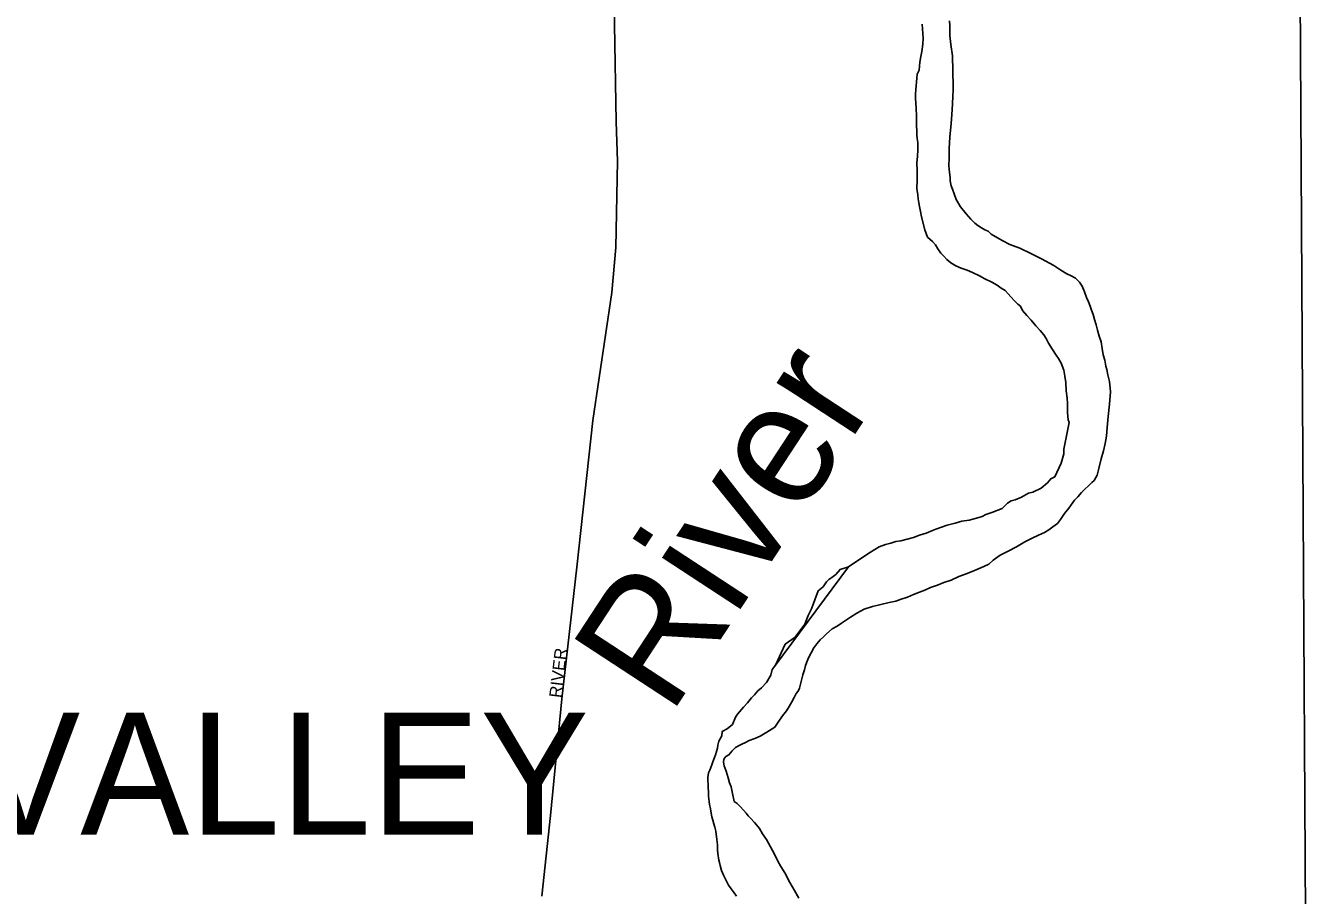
# Model space of a CAD drawing. Extents: x -561 to 1170, y 0 to 846.
# Drawn here: x 452.08 to 466.28, y 270.48 to 280.09 of the extents above; entities that cross this region are included whole.
import ezdxf

# ---------------------------------------------------------------- set-up
doc = ezdxf.new("R2010")
doc.units = 0
for name, color, linetype in [('GM_X_City_Street', 7, 'Continuous'), ('GM_X_City_Street_Text', 7, 'Continuous'), ('GM_X_Corporation_Text', 7, 'Continuous'), ('GM_X_County', 7, 'Continuous'), ('GM_X_Major_River', 7, 'Continuous'), ('GM_X_Major_River_Text', 7, 'Continuous')]:
    doc.layers.add(name, color=color, linetype=linetype)

msp = doc.modelspace()

# ---------------------------------------------------------------- linework, layer by layer
at = {"layer": 'GM_X_City_Street'}
msp.add_lwpolyline([(457.777, 270.47), (457.876, 271.362), (458.001, 272.653), (458.167, 274.108), (458.342, 275.726), (458.552, 277.142), (458.597, 277.638), (458.616, 278.594), (458.599, 279.026), (458.58, 280.101), (458.577, 280.57)], dxfattribs=at)
at = {"layer": 'GM_X_County'}
msp.add_lwpolyline([(394.683, 360.045), (400.73, 360.084), (415.829, 360.183), (423.588, 360.237), (424.356, 360.246), (425.037, 360.245), (429.388, 360.259), (445.445, 360.304), (449.095, 360.314), (465.213, 360.576), (465.325, 353.501), (465.426, 347.093), (465.695, 334.098), (465.717, 328.498), (465.755, 326.068), (465.893, 314.026), (465.912, 311.201), (465.932, 307.771), (465.982, 300.221), (466.005, 296.384), (466.032, 292.559), (466.049, 290.844), (466.148, 281.711), (466.276, 259.428)], dxfattribs=at)
at = {"layer": 'GM_X_Major_River'}
for points in [[(462.317, 279.302), (462.321, 279.384), (462.321, 279.421), (462.313, 279.758), (462.295, 279.882), (462.284, 279.98), (462.283, 280.045), (462.283, 280.089), (462.282, 280.143)], [(462.282, 280.143), (462.283, 280.089), (462.283, 280.045), (462.284, 279.98), (462.295, 279.882), (462.313, 279.758), (462.321, 279.421), (462.321, 279.384), (462.317, 279.302)], [(461.979, 280.108), (461.991, 279.951), (461.986, 279.886), (461.976, 279.804), (461.966, 279.75), (461.955, 279.685), (461.945, 279.598), (461.924, 279.555), (461.919, 279.511), (461.909, 279.386), (461.904, 279.332), (461.905, 279.289), (461.911, 279.18)], [(461.911, 279.18), (461.905, 279.289), (461.904, 279.332), (461.909, 279.386), (461.919, 279.511), (461.924, 279.555), (461.945, 279.598), (461.955, 279.685), (461.966, 279.75), (461.976, 279.804), (461.986, 279.886), (461.991, 279.951), (461.979, 280.108)], [(461.337, 273.642), (461.429, 273.67), (461.521, 273.692), (461.613, 273.715), (461.688, 273.731), (461.748, 273.753), (461.818, 273.776), (461.883, 273.803), (461.948, 273.831), (462.007, 273.853), (462.072, 273.88), (462.148, 273.908), (462.218, 273.936), (462.299, 273.963), (462.385, 274.002), (462.477, 274.035), (462.558, 274.068), (462.661, 274.112), (462.715, 274.14), (462.763, 274.183), (462.839, 274.238), (462.93, 274.282), (463.022, 274.332), (463.114, 274.386), (463.195, 274.425), (463.265, 274.458), (463.33, 274.491), (463.378, 274.518), (463.421, 274.551), (463.475, 274.59), (463.507, 274.633), (463.55, 274.699), (463.599, 274.759), (463.663, 274.846), (463.7, 274.884), (463.738, 274.933), (463.851, 275.042), (463.878, 275.064), (463.91, 275.124), (463.931, 275.195), (463.957, 275.303), (463.983, 275.39), (463.999, 275.472), (464.014, 275.553), (464.024, 275.651), (464.034, 275.771), (464.049, 275.906), (464.059, 276.042), (464.047, 276.156), (464.03, 276.232), (464.019, 276.291), (464.007, 276.329), (463.996, 276.394), (463.979, 276.454), (463.968, 276.524), (463.956, 276.595), (463.934, 276.66), (463.917, 276.725), (463.9, 276.784), (463.884, 276.844), (463.867, 276.898), (463.85, 276.947), (463.833, 276.99), (463.817, 277.039), (463.795, 277.087), (463.772, 277.147), (463.745, 277.212), (463.717, 277.255), (463.674, 277.298), (463.624, 277.325), (463.575, 277.346), (463.51, 277.389), (463.434, 277.438), (463.298, 277.513), (463.178, 277.572), (463.058, 277.631), (462.949, 277.673), (462.862, 277.716), (462.742, 277.786), (462.709, 277.818), (462.671, 277.834), (462.633, 277.856), (462.595, 277.882), (462.562, 277.909), (462.518, 277.952), (462.464, 278.012), (462.403, 278.087), (462.354, 278.168), (462.332, 278.233), (462.315, 278.282), (462.298, 278.32), (462.287, 278.374), (462.287, 278.412), (462.281, 278.466), (462.275, 278.542), (462.279, 278.629), (462.278, 278.732), (462.283, 278.857), (462.298, 279.009), (462.312, 279.161), (462.317, 279.302)], [(462.317, 279.302), (462.312, 279.161), (462.298, 279.009), (462.283, 278.857), (462.278, 278.732), (462.279, 278.629), (462.275, 278.542), (462.281, 278.466), (462.287, 278.412), (462.287, 278.374), (462.298, 278.32), (462.315, 278.282), (462.332, 278.233), (462.354, 278.168), (462.403, 278.087), (462.464, 278.012), (462.518, 277.952), (462.562, 277.909), (462.595, 277.882), (462.633, 277.856), (462.671, 277.834), (462.709, 277.818), (462.742, 277.786), (462.862, 277.716), (462.949, 277.673), (463.058, 277.631), (463.178, 277.572), (463.298, 277.513), (463.434, 277.438), (463.51, 277.389), (463.575, 277.346), (463.624, 277.325), (463.674, 277.298), (463.717, 277.255), (463.745, 277.212), (463.772, 277.147), (463.795, 277.087), (463.817, 277.039), (463.833, 276.99), (463.85, 276.947), (463.867, 276.898), (463.884, 276.844), (463.9, 276.784), (463.917, 276.725), (463.934, 276.66), (463.956, 276.595), (463.968, 276.524), (463.979, 276.454), (463.996, 276.394), (464.007, 276.329), (464.019, 276.291), (464.03, 276.232), (464.047, 276.156), (464.059, 276.042), (464.049, 275.906), (464.034, 275.771), (464.024, 275.651), (464.014, 275.553), (463.999, 275.472), (463.983, 275.39), (463.957, 275.303), (463.931, 275.195), (463.91, 275.124), (463.878, 275.064), (463.851, 275.042), (463.738, 274.933), (463.7, 274.884), (463.663, 274.846), (463.599, 274.759), (463.55, 274.699), (463.507, 274.633), (463.475, 274.59), (463.421, 274.551), (463.378, 274.518), (463.33, 274.491), (463.265, 274.458), (463.195, 274.425), (463.114, 274.386), (463.022, 274.332), (462.93, 274.282), (462.839, 274.238), (462.763, 274.183), (462.715, 274.14), (462.661, 274.112), (462.558, 274.068), (462.477, 274.035), (462.385, 274.002), (462.299, 273.963), (462.218, 273.936), (462.148, 273.908), (462.072, 273.88), (462.007, 273.853), (461.948, 273.831), (461.883, 273.803), (461.818, 273.776), (461.748, 273.753), (461.688, 273.731), (461.613, 273.715), (461.521, 273.692), (461.429, 273.67), (461.337, 273.642)], [(461.911, 279.18), (461.917, 279.088), (461.918, 279.034), (461.918, 278.985), (461.919, 278.925), (461.919, 278.882), (461.925, 278.844), (461.931, 278.8), (461.931, 278.719), (461.927, 278.643), (461.922, 278.573), (461.923, 278.491), (461.924, 278.383), (461.919, 278.29), (461.931, 278.22), (461.936, 278.177), (461.942, 278.133), (461.948, 278.09), (461.959, 278.036), (461.971, 277.976), (462.01, 277.835), (462.038, 277.754), (462.092, 277.706), (462.125, 277.668), (462.153, 277.625), (462.186, 277.576), (462.218, 277.544), (462.251, 277.506), (462.295, 277.468), (462.35, 277.436), (462.409, 277.409), (462.475, 277.388), (462.535, 277.361), (462.611, 277.324), (462.671, 277.292), (462.747, 277.254), (462.807, 277.222), (462.85, 277.19), (462.894, 277.163), (462.927, 277.125), (462.96, 277.093), (462.998, 277.05), (463.036, 277.012), (463.064, 276.99), (463.086, 276.942), (463.135, 276.888), (463.184, 276.834), (463.234, 276.774), (463.283, 276.72), (463.321, 276.672), (463.349, 276.634), (463.376, 276.58), (463.42, 276.51), (463.459, 276.45), (463.486, 276.413), (463.514, 276.359), (463.542, 276.283), (463.553, 276.218), (463.564, 276.147), (463.571, 276.055), (463.582, 275.974), (463.583, 275.914), (463.583, 275.871), (463.584, 275.816), (463.59, 275.735), (463.601, 275.703), (463.544, 275.409), (463.544, 275.36), (463.513, 275.257), (463.444, 275.105), (463.4, 275.083), (463.363, 275.039), (463.293, 274.979), (463.201, 274.935), (463.152, 274.924), (463.077, 274.88), (463.007, 274.852), (462.963, 274.841), (462.92, 274.814), (462.861, 274.754), (462.748, 274.71), (462.683, 274.687), (462.64, 274.665), (462.58, 274.649), (462.499, 274.626), (462.418, 274.615), (462.342, 274.593), (462.256, 274.571), (462.191, 274.548), (462.131, 274.526), (462.094, 274.51), (462.023, 274.482), (461.948, 274.46), (461.883, 274.433), (461.813, 274.416), (461.742, 274.399), (461.688, 274.388), (461.634, 274.371), (461.575, 274.355), (461.504, 274.332), (461.407, 274.272)], [(461.407, 274.272), (461.504, 274.332), (461.575, 274.355), (461.634, 274.371), (461.688, 274.388), (461.742, 274.399), (461.813, 274.416), (461.883, 274.433), (461.948, 274.46), (462.023, 274.482), (462.094, 274.51), (462.131, 274.526), (462.191, 274.548), (462.256, 274.571), (462.342, 274.593), (462.418, 274.615), (462.499, 274.626), (462.58, 274.649), (462.64, 274.665), (462.683, 274.687), (462.748, 274.71), (462.861, 274.754), (462.92, 274.814), (462.963, 274.841), (463.007, 274.852), (463.077, 274.88), (463.152, 274.924), (463.201, 274.935), (463.293, 274.979), (463.363, 275.039), (463.4, 275.083), (463.444, 275.105), (463.513, 275.257), (463.544, 275.36), (463.544, 275.409), (463.601, 275.703), (463.59, 275.735), (463.584, 275.816), (463.583, 275.871), (463.583, 275.914), (463.582, 275.974), (463.571, 276.055), (463.564, 276.147), (463.553, 276.218), (463.542, 276.283), (463.514, 276.359), (463.486, 276.413), (463.459, 276.45), (463.42, 276.51), (463.376, 276.58), (463.349, 276.634), (463.321, 276.672), (463.283, 276.72), (463.234, 276.774), (463.184, 276.834), (463.135, 276.888), (463.086, 276.942), (463.064, 276.99), (463.036, 277.012), (462.998, 277.05), (462.96, 277.093), (462.927, 277.125), (462.894, 277.163), (462.85, 277.19), (462.807, 277.222), (462.747, 277.254), (462.671, 277.292), (462.611, 277.324), (462.535, 277.361), (462.475, 277.388), (462.409, 277.409), (462.35, 277.436), (462.295, 277.468), (462.251, 277.506), (462.218, 277.544), (462.186, 277.576), (462.153, 277.625), (462.125, 277.668), (462.092, 277.706), (462.038, 277.754), (462.01, 277.835), (461.971, 277.976), (461.959, 278.036), (461.948, 278.09), (461.942, 278.133), (461.936, 278.177), (461.931, 278.22), (461.919, 278.29), (461.924, 278.383), (461.923, 278.491), (461.922, 278.573), (461.927, 278.643), (461.931, 278.719), (461.931, 278.8), (461.925, 278.844), (461.919, 278.882), (461.919, 278.925), (461.918, 278.985), (461.918, 279.034), (461.917, 279.088), (461.911, 279.18)], [(461.407, 274.272), (461.289, 274.195), (461.166, 274.11)], [(461.166, 274.11), (461.289, 274.195), (461.407, 274.272)], [(459.928, 270.47), (459.901, 270.508), (459.868, 270.551), (459.841, 270.594), (459.813, 270.643), (459.785, 270.702), (459.763, 270.756), (459.747, 270.81), (459.741, 270.843), (459.735, 270.87), (459.724, 270.941), (459.718, 270.984), (459.717, 271.038), (459.711, 271.098), (459.7, 271.19), (459.689, 271.233), (459.677, 271.271), (459.666, 271.309), (459.655, 271.347), (459.638, 271.455), (459.632, 271.482), (459.626, 271.515), (459.62, 271.575), (459.62, 271.623), (459.614, 271.672), (459.613, 271.781), (459.618, 271.835), (459.634, 271.862), (459.655, 271.922), (459.666, 271.955), (459.687, 272.004), (459.698, 272.031), (459.719, 272.107), (459.724, 272.14), (459.734, 272.183), (459.766, 272.243), (459.771, 272.292), (459.825, 272.319), (459.884, 272.369), (459.916, 272.45), (459.938, 272.483), (460.007, 272.559), (460.05, 272.608), (460.093, 272.663), (460.126, 272.696), (460.163, 272.739), (460.206, 272.772), (460.26, 272.832), (460.308, 272.914), (460.324, 272.974), (460.361, 273.023), (461.166, 274.11)], [(461.166, 274.11), (461.073, 274.08), (461.024, 274.025), (460.981, 273.993), (460.949, 273.971), (460.922, 273.943), (460.885, 273.889), (460.831, 273.845), (460.757, 273.644), (460.72, 273.573), (460.682, 273.475), (460.575, 273.333), (460.467, 273.257)], [(460.617, 270.447), (460.568, 270.534), (460.518, 270.62), (460.463, 270.728), (460.419, 270.799), (460.386, 270.858), (460.347, 270.934), (460.303, 271.015), (460.259, 271.096), (460.215, 271.161), (460.182, 271.22), (460.149, 271.258), (460.127, 271.285), (460.083, 271.334), (460.056, 271.36), (460.034, 271.387), (459.974, 271.458), (459.936, 271.495), (459.903, 271.517), (459.886, 271.604), (459.869, 271.679), (459.852, 271.723), (459.836, 271.777), (459.813, 271.853), (459.791, 271.912), (459.785, 271.95), (459.79, 271.983), (459.812, 272.015), (459.844, 272.032), (459.882, 272.076), (459.919, 272.114), (459.957, 272.136), (459.989, 272.152), (460.027, 272.169), (460.07, 272.191), (460.13, 272.213), (460.189, 272.24), (460.265, 272.284), (460.351, 272.339), (460.388, 272.394), (460.437, 272.464), (460.479, 272.519), (460.512, 272.568), (460.538, 272.617), (460.565, 272.666), (460.586, 272.71), (460.608, 272.737), (460.624, 272.769), (460.639, 272.829), (460.66, 272.916), (460.681, 272.971), (460.692, 273.019), (460.708, 273.068), (460.724, 273.106), (460.782, 273.215), (460.814, 273.259), (460.852, 273.303), (460.89, 273.335), (460.922, 273.368), (460.986, 273.423), (461.04, 273.456), (461.089, 273.489), (461.132, 273.516), (461.186, 273.554), (461.256, 273.598), (461.337, 273.642)], [(461.337, 273.642), (461.256, 273.598), (461.186, 273.554), (461.132, 273.516), (461.089, 273.489), (461.04, 273.456), (460.986, 273.423), (460.922, 273.368), (460.89, 273.335), (460.852, 273.303), (460.814, 273.259), (460.782, 273.215), (460.724, 273.106), (460.708, 273.068), (460.692, 273.019), (460.681, 272.971), (460.66, 272.916), (460.639, 272.829), (460.624, 272.769), (460.608, 272.737), (460.586, 272.71), (460.565, 272.666), (460.538, 272.617), (460.512, 272.568), (460.479, 272.519), (460.437, 272.464), (460.388, 272.394), (460.351, 272.339), (460.265, 272.284), (460.189, 272.24), (460.13, 272.213), (460.07, 272.191), (460.027, 272.169), (459.989, 272.152), (459.957, 272.136), (459.919, 272.114), (459.882, 272.076), (459.844, 272.032), (459.812, 272.015), (459.79, 271.983), (459.785, 271.95), (459.791, 271.912), (459.813, 271.853), (459.836, 271.777), (459.852, 271.723), (459.869, 271.679), (459.886, 271.604), (459.903, 271.517), (459.936, 271.495), (459.974, 271.458), (460.034, 271.387), (460.056, 271.36), (460.083, 271.334), (460.127, 271.285), (460.149, 271.258), (460.182, 271.22), (460.215, 271.161), (460.259, 271.096), (460.303, 271.015), (460.347, 270.934), (460.386, 270.858), (460.419, 270.799), (460.463, 270.728), (460.518, 270.62), (460.568, 270.534), (460.617, 270.447)], [(460.467, 273.257), (460.361, 273.023), (460.324, 272.974), (460.308, 272.914), (460.26, 272.832), (460.206, 272.772), (460.163, 272.739), (460.126, 272.696), (460.093, 272.663), (460.05, 272.608), (460.007, 272.559), (459.938, 272.483), (459.916, 272.45), (459.884, 272.369), (459.825, 272.319), (459.771, 272.292), (459.766, 272.243), (459.734, 272.183), (459.724, 272.14), (459.719, 272.107), (459.698, 272.031), (459.687, 272.004), (459.666, 271.955), (459.655, 271.922), (459.634, 271.862), (459.618, 271.835), (459.613, 271.781), (459.614, 271.672), (459.62, 271.623), (459.62, 271.575), (459.626, 271.515), (459.632, 271.482), (459.638, 271.455), (459.655, 271.347), (459.666, 271.309), (459.677, 271.271), (459.689, 271.233), (459.7, 271.19), (459.711, 271.098), (459.717, 271.038), (459.718, 270.984), (459.724, 270.941), (459.735, 270.87), (459.741, 270.843), (459.747, 270.81), (459.763, 270.756), (459.785, 270.702), (459.813, 270.643), (459.841, 270.594), (459.868, 270.551), (459.901, 270.508), (459.928, 270.47)]]:
    msp.add_lwpolyline(points, dxfattribs=at)

# ---------------------------------------------------------------- texts
at = {"layer": 'GM_X_City_Street_Text'}
msp.add_text('RIVER', height=0.135, rotation=83.2095, dxfattribs=at).set_placement((457.993, 272.657))
at = {"layer": 'GM_X_Corporation_Text'}
msp.add_text('HUNTING VALLEY', height=1.35, rotation=0, dxfattribs=at).set_placement((442.752, 271.149))
at = {"layer": 'GM_X_Major_River_Text'}
msp.add_text('River', height=1.3509, rotation=56.774, dxfattribs=at).set_placement((459.192, 272.45))

doc.saveas('drawing.dxf')
